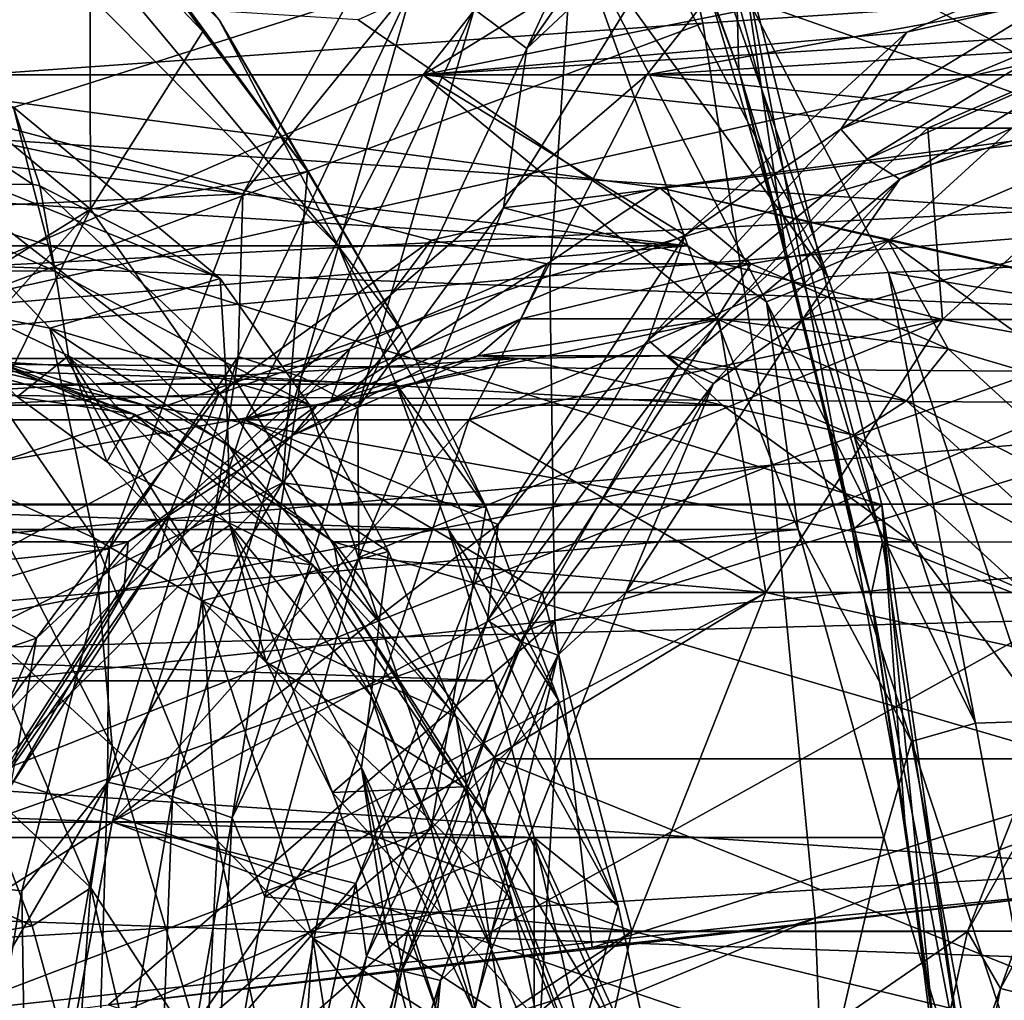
# Model space of a CAD drawing. Header units: metres. Extents: x -62 to 150, y -92 to 92.
# Tile 594 of 656: x 30 to 33, y 62 to 65. Entities that reach past the tile are written whole.
import ezdxf

# ---------------------------------------------------------------- set-up
doc = ezdxf.new("R2010")
doc.units = ezdxf.units.M
doc.layers.add('solid_500615', color=7, linetype='CONTINUOUS')

msp = doc.modelspace()

# ---------------------------------------------------------------- linework, layer by layer
at = {"layer": 'solid_500615'}
for points in [[(18.718559, 64.330124, 6.392617), (28.424746, 66.9282, 18.682447), (31.005838, 64.330124, 14.996264)], [(31.005838, 64.330124, 14.996264), (28.424746, 66.9282, 18.682447), (29.390438, 66.266403, 17.959297)], [(30.656689, 64.991776, 16.150808), (29.390438, 66.266403, 17.959297), (30.124981, 65.629051, 17.12599)], [(31.005838, 64.330124, 14.996264), (29.390438, 66.266403, 17.959297), (30.656689, 64.991776, 16.150808)], [(31.840441, 66.260437, 45.819427), (27.498327, 65.992798, 41.773918), (27.339525, 64.926834, 42.005939)], [(31.693745, 65.259346, 46.035816), (31.840441, 66.260437, 45.819427), (27.339525, 64.926834, 42.005939)], [(31.651035, 66.250717, 12.358351), (32.172432, 65.062897, 11.788063), (32.178326, 64.84362, 11.605302)], [(31.651035, 66.250717, 12.358351), (32.178326, 64.84362, 11.605302), (31.806042, 65.8657, 12.009351)], [(27.266613, 64.639923, 1.67615), (26.976183, 65.977127, 2.090771), (31.799536, 66.234604, 4.147449)], [(32.072933, 64.981934, 3.755501), (27.266613, 64.639923, 1.67615), (31.799536, 66.234604, 4.147449)], [(36.85693, 65.302322, 5.900566), (32.072933, 64.981934, 3.755501), (31.799536, 66.234604, 4.147449)], [(42.284065, 63.812038, 43.930161), (11.128783, 64.973587, 22.450682), (11.373837, 65.900337, 22.100708)], [(42.708954, 65.600441, 43.323357), (42.284065, 63.812038, 43.930161), (11.373837, 65.900337, 22.100708)], [(55.317944, 65.600487, 25.315851), (24.657953, 65.900337, 3.129024), (24.903006, 64.973587, 2.779052)], [(31.403536, 65.022873, 28.120789), (32.02095, 65.906273, 27.239033), (31.558212, 64.908012, 28.088875)], [(32.02095, 65.906273, 27.239033), (32.161507, 65.77121, 27.227282), (31.558212, 64.908012, 28.088875)], [(32.178326, 64.84362, 11.605302), (32.080265, 65.112778, 11.61772), (31.806042, 65.8657, 12.009351)], [(31.558212, 64.908012, 28.088875), (32.161507, 65.77121, 27.227282), (32.07835, 65.395432, 27.412134)], [(32.029781, 64.330124, 15.713237), (20.909409, 65.629166, 10.673409), (21.441065, 64.992088, 9.698624)], [(31.06373, 64.992157, 16.436632), (20.909409, 65.629166, 10.673409), (32.029781, 64.330124, 15.713237)], [(29.452503, 64.830772, 25.931892), (31.254637, 64.830772, 27.19376), (31.884939, 65.629166, 26.293594)], [(29.452503, 64.830772, 25.931892), (31.884939, 65.629166, 26.293594), (30.082806, 65.629166, 25.031727)], [(29.452503, 64.830772, 25.931892), (30.082806, 65.629166, 25.031727), (34.441357, 64.830772, 18.807074)], [(30.082806, 65.629166, 25.031727), (33.811054, 65.629166, 19.707237), (34.441357, 64.830772, 18.807074)], [(30.915203, 64.547737, 16.869152), (30.656689, 64.991776, 16.150808), (30.124981, 65.629051, 17.12599)], [(30.608753, 64.957596, 17.306808), (30.915203, 64.547737, 16.869152), (30.124981, 65.629051, 17.12599)], [(30.278498, 65.304497, 17.778461), (30.608753, 64.957596, 17.306808), (30.124981, 65.629051, 17.12599)], [(31.254358, 64.830399, 27.194159), (31.909679, 64.830399, 27.653021), (32.540295, 65.629189, 26.752411)], [(31.254358, 64.830399, 27.194159), (32.540295, 65.629189, 26.752411), (31.884972, 65.629189, 26.29355)], [(33.403339, 64.963524, 24.125097), (31.254358, 64.830399, 27.194159), (31.884972, 65.629189, 26.29355)], [(31.884939, 65.629166, 26.293594), (31.254637, 64.830772, 27.19376), (33.382927, 65.261375, 24.154247)], [(31.884972, 65.629189, 26.29355), (35.613155, 65.629189, 20.969151), (36.243771, 64.830399, 20.068541)], [(34.094788, 64.963524, 23.137604), (31.884972, 65.629189, 26.29355), (36.243771, 64.830399, 20.068541)], [(34.094788, 64.963524, 23.137604), (33.403339, 64.963524, 24.125097), (31.884972, 65.629189, 26.29355)], [(36.268478, 65.629189, 21.428011), (31.909679, 64.830399, 27.653021), (34.058659, 64.963524, 24.583958)], [(36.268478, 65.629189, 21.428011), (32.540295, 65.629189, 26.752411), (31.909679, 64.830399, 27.653021)], [(55.317944, 65.600487, 25.315851), (24.903006, 64.973587, 2.779052), (25.105598, 64.016167, 2.489721)], [(55.74284, 63.812077, 24.709034), (55.317944, 65.600487, 25.315851), (25.105598, 64.016167, 2.489721)], [(29.623999, 64.979668, 18.713184), (30.278498, 65.304497, 17.778461), (29.927763, 65.585144, 18.279364)], [(36.11673, 65.554398, 49.998569), (31.693745, 65.259346, 46.035816), (31.625181, 64.242043, 46.156231)], [(36.059731, 64.596786, 50.107502), (36.11673, 65.554398, 49.998569), (31.625181, 64.242043, 46.156231)], [(31.277918, 65.488686, 27.683546), (30.726496, 64.482613, 28.471058), (26.465067, 65.384727, 24.457417)], [(31.22653, 65.099609, 28.09053), (30.726496, 64.482613, 28.471058), (31.277918, 65.488686, 27.683546)], [(37.274918, 64.456345, 19.11894), (36.728706, 65.462952, 19.899012), (32.036839, 65.380325, 16.500103)], [(30.726496, 64.482613, 28.471058), (25.883656, 64.257462, 25.287758), (26.465067, 65.384727, 24.457417)], [(31.489429, 64.441216, 28.253199), (32.07835, 65.395432, 27.412134), (33.387501, 64.674988, 25.542471)], [(31.558212, 64.908012, 28.088875), (32.07835, 65.395432, 27.412134), (31.489429, 64.441216, 28.253199)], [(31.860739, 65.359512, 16.418003), (32.439392, 64.239075, 15.591599), (32.036839, 65.380325, 16.500103)], [(37.274918, 64.456345, 19.11894), (32.036839, 65.380325, 16.500103), (32.6175, 64.252533, 15.67083)], [(32.439392, 64.239075, 15.591599), (32.6175, 64.252533, 15.67083), (32.036839, 65.380325, 16.500103)], [(32.07835, 65.395432, 27.412134), (34.058971, 64.963562, 24.583511), (33.387501, 64.674988, 25.542471)], [(32.07835, 65.395432, 27.412134), (34.749798, 64.963562, 23.596912), (34.058971, 64.963562, 24.583511)], [(32.07835, 65.395432, 27.412134), (36.747486, 65.372948, 20.743917), (34.749798, 64.963562, 23.596912)], [(31.860739, 65.359512, 16.418003), (31.690922, 65.271645, 16.37772), (32.439392, 64.239075, 15.591599)], [(29.623999, 64.979668, 18.713184), (30.279627, 64.43737, 17.776848), (30.278498, 65.304497, 17.778461)], [(30.279627, 64.43737, 17.776848), (30.608753, 64.957596, 17.306808), (30.278498, 65.304497, 17.778461)], [(32.27454, 63.687843, 3.468868), (32.072933, 64.981934, 3.755501), (36.85693, 65.302322, 5.900566)], [(37.046135, 64.08123, 5.63296), (32.27454, 63.687843, 3.468868), (36.85693, 65.302322, 5.900566)], [(31.693745, 65.259346, 46.035816), (27.339525, 64.926834, 42.005939), (27.258009, 63.842934, 42.139439)], [(31.625181, 64.242043, 46.156231), (31.693745, 65.259346, 46.035816), (27.258009, 63.842934, 42.139439)], [(31.06373, 64.992157, 16.436632), (32.029781, 64.330124, 15.713237), (31.690922, 65.271645, 16.37772)], [(31.254637, 64.830772, 27.19376), (32.671165, 64.95549, 25.170746), (33.382927, 65.261375, 24.154247)], [(32.029781, 64.330124, 15.713237), (32.259857, 64.166634, 15.565199), (31.690922, 65.271645, 16.37772)], [(32.439392, 64.239075, 15.591599), (31.690922, 65.271645, 16.37772), (32.259857, 64.166634, 15.565199)], [(33.105869, 65.055405, 24.589586), (33.382927, 65.261375, 24.154247), (32.671165, 64.95549, 25.170746)], [(27.256514, 65.234947, 7.275005), (32.178921, 65.23542, 10.721892), (32.597504, 63.571693, 10.124093)], [(27.675091, 63.571117, 6.677214), (27.256514, 65.234947, 7.275005), (32.597504, 63.571693, 10.124093)], [(32.178921, 65.23542, 10.721892), (32.080265, 65.112778, 11.61772), (32.315842, 64.321381, 11.281281)], [(32.178921, 65.23542, 10.721892), (32.315842, 64.321381, 11.281281), (32.511101, 63.497189, 11.002423)], [(32.597504, 63.571693, 10.124093), (32.178921, 65.23542, 10.721892), (32.511101, 63.497189, 11.002423)], [(32.178326, 64.84362, 11.605302), (32.315842, 64.321381, 11.281281), (32.080265, 65.112778, 11.61772)], [(30.712091, 64.006737, 28.825224), (30.726496, 64.482613, 28.471058), (31.22653, 65.099609, 28.09053)], [(30.712091, 64.006737, 28.825224), (31.22653, 65.099609, 28.09053), (30.896839, 63.946445, 28.844429)], [(31.22653, 65.099609, 28.09053), (31.403536, 65.022873, 28.120789), (30.896839, 63.946445, 28.844429)], [(33.970062, 65.075005, 34.516895), (27.607203, 65.074997, 30.061575), (27.200054, 63.573864, 30.643044)], [(33.562912, 63.573864, 35.098366), (33.970062, 65.075005, 34.516895), (27.200054, 63.573864, 30.643044)], [(32.172432, 65.062897, 11.788063), (36.286655, 65.074997, 14.67739), (36.71553, 63.471504, 14.064892)], [(32.599068, 63.46307, 11.178769), (32.172432, 65.062897, 11.788063), (36.71553, 63.471504, 14.064892)], [(32.178326, 64.84362, 11.605302), (32.172432, 65.062897, 11.788063), (32.599068, 63.46307, 11.178769)], [(33.105869, 65.055405, 24.589586), (32.671165, 64.95549, 25.170746), (32.477226, 64.671898, 25.487379)], [(33.105869, 65.055405, 24.589586), (32.477226, 64.671898, 25.487379), (33.171585, 64.960388, 24.609125)], [(30.896839, 63.946445, 28.844429), (31.403536, 65.022873, 28.120789), (31.063101, 63.856201, 28.795967)], [(31.403536, 65.022873, 28.120789), (31.558212, 64.908012, 28.088875), (31.063101, 63.856201, 28.795967)], [(42.284065, 63.812038, 43.930161), (10.926191, 64.016174, 22.740013), (11.128783, 64.973587, 22.450682)], [(32.029781, 64.330124, 15.713237), (21.441065, 64.992088, 9.698624), (21.790379, 64.330124, 8.543529)], [(27.482662, 63.260578, 1.367666), (27.266613, 64.639923, 1.67615), (32.072933, 64.981934, 3.755501)], [(32.27454, 63.687843, 3.468868), (27.482662, 63.260578, 1.367666), (32.072933, 64.981934, 3.755501)], [(29.070019, 63.680607, 17.760902), (30.279627, 64.43737, 17.776848), (29.623999, 64.979668, 18.713184)], [(29.398941, 64.978745, 20.023111), (29.615761, 64.502853, 20.191607), (30.109922, 64.511032, 19.256664)], [(30.054445, 64.735939, 19.086954), (29.398941, 64.978745, 20.023111), (30.109922, 64.511032, 19.256664)], [(31.193167, 64.080757, 16.472178), (31.005838, 64.330124, 14.996264), (30.656689, 64.991776, 16.150808)], [(30.915203, 64.547737, 16.869152), (31.193167, 64.080757, 16.472178), (30.656689, 64.991776, 16.150808)], [(30.279627, 64.43737, 17.776848), (30.915203, 64.547737, 16.869152), (30.608753, 64.957596, 17.306808)], [(33.403339, 64.963524, 24.125097), (32.732128, 64.675102, 25.083687), (31.254358, 64.830399, 27.194159)], [(31.254637, 64.830772, 27.19376), (32.021942, 64.36145, 26.097933), (32.671165, 64.95549, 25.170746)], [(31.909679, 64.830399, 27.653021), (33.387447, 64.675102, 25.542547), (34.058659, 64.963524, 24.583958)], [(32.477226, 64.671898, 25.487379), (32.671165, 64.95549, 25.170746), (32.021942, 64.36145, 26.097933)], [(32.477226, 64.671898, 25.487379), (32.554756, 64.584084, 25.490044), (33.171585, 64.960388, 24.609125)], [(33.171585, 64.960388, 24.609125), (32.554756, 64.584084, 25.490044), (33.259689, 64.896904, 24.65313)], [(33.403339, 64.963524, 24.125097), (33.387447, 64.675102, 25.542547), (32.732128, 64.675102, 25.083687)], [(31.063101, 63.856201, 28.795967), (31.558212, 64.908012, 28.088875), (31.489429, 64.441216, 28.253199)], [(32.554756, 64.584084, 25.490044), (32.650757, 64.525421, 25.522774), (33.259689, 64.896904, 24.65313)], [(33.259689, 64.896904, 24.65313), (32.650757, 64.525421, 25.522774), (32.977844, 64.675079, 25.2558)], [(28.930868, 63.820751, 26.676865), (30.733002, 63.820751, 27.938732), (31.254637, 64.830772, 27.19376)], [(28.930868, 63.820751, 26.676865), (31.254637, 64.830772, 27.19376), (29.452503, 64.830772, 25.931892)], [(30.656208, 63.896797, 24.212824), (28.930868, 63.820751, 26.676865), (29.452503, 64.830772, 25.931892)], [(31.946928, 64.5, 22.369482), (29.452503, 64.830772, 25.931892), (34.441357, 64.830772, 18.807074)], [(31.279144, 64.346657, 23.323177), (30.656208, 63.896797, 24.212824), (29.452503, 64.830772, 25.931892)], [(31.946928, 64.5, 22.369482), (31.279144, 64.346657, 23.323177), (29.452503, 64.830772, 25.931892)], [(30.732849, 63.820602, 27.938951), (31.38817, 63.820602, 28.397814), (31.909679, 64.830399, 27.653021)], [(30.732849, 63.820602, 27.938951), (31.909679, 64.830399, 27.653021), (31.254358, 64.830399, 27.194159)], [(32.119934, 64.114922, 25.957991), (30.732849, 63.820602, 27.938951), (31.254358, 64.830399, 27.194159)], [(31.254637, 64.830772, 27.19376), (30.733002, 63.820751, 27.938732), (32.021942, 64.36145, 26.097933)], [(32.732128, 64.675102, 25.083687), (32.119934, 64.114922, 25.957991), (31.254358, 64.830399, 27.194159)], [(31.909679, 64.830399, 27.653021), (31.38817, 63.820602, 28.397814), (33.387447, 64.675102, 25.542547)], [(31.946928, 64.5, 22.369482), (34.441357, 64.830772, 18.807074), (34.96299, 63.820751, 18.062099)], [(32.178326, 64.84362, 11.605302), (32.599068, 63.46307, 11.178769), (32.565586, 63.304401, 11.052239)], [(32.178326, 64.84362, 11.605302), (32.565586, 63.304401, 11.052239), (32.315842, 64.321381, 11.281281)], [(29.619535, 64.655144, 18.512239), (30.054445, 64.735939, 19.086954), (30.659733, 64.234543, 18.222515)], [(30.054445, 64.735939, 19.086954), (30.131838, 64.505814, 19.215448), (30.659733, 64.234543, 18.222515)], [(30.054445, 64.735939, 19.086954), (30.109922, 64.511032, 19.256664), (30.131838, 64.505814, 19.215448)], [(30.160488, 64.089569, 17.606796), (29.619535, 64.655144, 18.512239), (30.659733, 64.234543, 18.222515)], [(29.817974, 64.157967, 18.042665), (29.619535, 64.655144, 18.512239), (30.160488, 64.089569, 17.606796)], [(31.38817, 63.820602, 28.397814), (32.775253, 64.114922, 26.416851), (33.387447, 64.675102, 25.542547)], [(31.489429, 64.441216, 28.253199), (33.387501, 64.674988, 25.542471), (32.775028, 64.114578, 26.417175)], [(32.477226, 64.671898, 25.487379), (32.021942, 64.36145, 26.097933), (31.913294, 64.054115, 26.292757)], [(32.477226, 64.671898, 25.487379), (31.913294, 64.054115, 26.292757), (32.554756, 64.584084, 25.490044)], [(32.732128, 64.675102, 25.083687), (32.775253, 64.114922, 26.416851), (32.119934, 64.114922, 25.957991)], [(32.365665, 64.114922, 26.130079), (33.758224, 64.114922, 27.10516), (34.370403, 64.675079, 26.230879)], [(32.977844, 64.675079, 25.2558), (32.365665, 64.114922, 26.130079), (34.370403, 64.675079, 26.230879)], [(32.650757, 64.525421, 25.522774), (32.365665, 64.114922, 26.130079), (32.977844, 64.675079, 25.2558)], [(32.732128, 64.675102, 25.083687), (33.387447, 64.675102, 25.542547), (32.775253, 64.114922, 26.416851)], [(37.689938, 64.114578, 29.858635), (32.775028, 64.114578, 26.417175), (33.387501, 64.674988, 25.542471)], [(36.059731, 64.596786, 50.107502), (31.625181, 64.242043, 46.156231), (31.640343, 63.233532, 46.173004)], [(36.087353, 63.649281, 50.115086), (36.059731, 64.596786, 50.107502), (31.640343, 63.233532, 46.173004)], [(31.913294, 64.054115, 26.292757), (32.001423, 63.977921, 26.280285), (32.554756, 64.584084, 25.490044)], [(32.554756, 64.584084, 25.490044), (32.001423, 63.977921, 26.280285), (32.650757, 64.525421, 25.522774)], [(30.279627, 64.43737, 17.776848), (30.842052, 63.636684, 16.973621), (30.915203, 64.547737, 16.869152)], [(30.842052, 63.636684, 16.973621), (31.193167, 64.080757, 16.472178), (30.915203, 64.547737, 16.869152)], [(30.17639, 64.255783, 19.253632), (30.109922, 64.511032, 19.256664), (29.615761, 64.502853, 20.191607)], [(30.17639, 64.255783, 19.253632), (30.131838, 64.505814, 19.215448), (30.109922, 64.511032, 19.256664)], [(30.674473, 63.989307, 18.302879), (30.659733, 64.234543, 18.222515), (30.131838, 64.505814, 19.215448)], [(30.17639, 64.255783, 19.253632), (30.674473, 63.989307, 18.302879), (30.131838, 64.505814, 19.215448)], [(32.001423, 63.977921, 26.280285), (32.104504, 63.92701, 26.302902), (32.650757, 64.525421, 25.522774)], [(32.650757, 64.525421, 25.522774), (32.104504, 63.92701, 26.302902), (32.365665, 64.114922, 26.130079)], [(30.726496, 64.482613, 28.471058), (30.334927, 63.442059, 29.030277), (25.883656, 64.257462, 25.287758)], [(29.690172, 64.258583, 20.187435), (30.17639, 64.255783, 19.253632), (29.615761, 64.502853, 20.191607)], [(30.712091, 64.006737, 28.825224), (30.334927, 63.442059, 29.030277), (30.726496, 64.482613, 28.471058)], [(31.617865, 64.277245, 22.773079), (31.279144, 64.346657, 23.323177), (31.946928, 64.5, 22.369482)], [(32.213638, 64.277245, 21.922224), (31.617865, 64.277245, 22.773079), (31.946928, 64.5, 22.369482)], [(32.614712, 64.346657, 21.415787), (31.946928, 64.5, 22.369482), (34.96299, 63.820751, 18.062099)], [(32.213638, 64.277245, 21.922224), (31.946928, 64.5, 22.369482), (32.614712, 64.346657, 21.415787)], [(37.661652, 63.419468, 18.566629), (37.274918, 64.456345, 19.11894), (32.6175, 64.252533, 15.67083)], [(29.070019, 63.680607, 17.760902), (29.335146, 63.37175, 17.382259), (30.279627, 64.43737, 17.776848)], [(29.335146, 63.37175, 17.382259), (29.574883, 63.005203, 17.039881), (30.279627, 64.43737, 17.776848)], [(29.574883, 63.005203, 17.039881), (30.842052, 63.636684, 16.973621), (30.279627, 64.43737, 17.776848)], [(31.063101, 63.856201, 28.795967), (31.489429, 64.441216, 28.253199), (31.066151, 63.41803, 28.857702)], [(31.066151, 63.41803, 28.857702), (31.489429, 64.441216, 28.253199), (32.775028, 64.114578, 26.417175)], [(31.0394, 64.028664, 23.599211), (30.656208, 63.896797, 24.212824), (31.279144, 64.346657, 23.323177)], [(30.733002, 63.820751, 27.938732), (31.473757, 63.514793, 26.880825), (32.021942, 64.36145, 26.097933)], [(31.617865, 64.277245, 22.773079), (31.0394, 64.028664, 23.599211), (31.279144, 64.346657, 23.323177)], [(31.913294, 64.054115, 26.292757), (32.021942, 64.36145, 26.097933), (31.473757, 63.514793, 26.880825)], [(32.792103, 64.028664, 21.096092), (32.213638, 64.277245, 21.922224), (32.614712, 64.346657, 21.415787)], [(33.237652, 63.896797, 20.526142), (32.614712, 64.346657, 21.415787), (34.96299, 63.820751, 18.062099)], [(32.792103, 64.028664, 21.096092), (32.614712, 64.346657, 21.415787), (33.237652, 63.896797, 20.526142)], [(18.718559, 64.330124, 6.392617), (31.005838, 64.330124, 14.996264), (31.1756, 63.92514, 14.753819)], [(18.718559, 64.330124, 6.392617), (31.1756, 63.92514, 14.753819), (18.888319, 63.92514, 6.150173)], [(32.029781, 64.330124, 15.713237), (21.790379, 64.330124, 8.543529), (22.112831, 63.5, 8.083019)], [(32.029781, 64.330124, 15.713237), (22.112831, 63.5, 8.083019), (32.352234, 63.5, 15.252728)], [(31.438845, 63.563938, 16.121315), (31.1756, 63.92514, 14.753819), (31.005838, 64.330124, 14.996264)], [(31.193167, 64.080757, 16.472178), (31.438845, 63.563938, 16.121315), (31.005838, 64.330124, 14.996264)], [(32.029781, 64.330124, 15.713237), (32.352234, 63.5, 15.252728), (32.259857, 64.166634, 15.565199)], [(32.565586, 63.304401, 11.052239), (32.511101, 63.497189, 11.002423), (32.315842, 64.321381, 11.281281)], [(30.983522, 63.876865, 23.489803), (31.0394, 64.028664, 23.599211), (31.617865, 64.277245, 22.773079)], [(31.54019, 64.116074, 22.694801), (30.983522, 63.876865, 23.489803), (31.617865, 64.277245, 22.773079)], [(31.54019, 64.116074, 22.694801), (31.617865, 64.277245, 22.773079), (32.213638, 64.277245, 21.922224)], [(32.113518, 64.116074, 21.876007), (31.54019, 64.116074, 22.694801), (32.213638, 64.277245, 21.922224)], [(32.113518, 64.116074, 21.876007), (32.213638, 64.277245, 21.922224), (32.792103, 64.028664, 21.096092)], [(30.334927, 63.442059, 29.030277), (25.44878, 62.941555, 25.908823), (25.883656, 64.257462, 25.287758)], [(29.690172, 64.258583, 20.187435), (30.064848, 63.888611, 19.66984), (30.215668, 64.007851, 19.29953)], [(29.690172, 64.258583, 20.187435), (30.215668, 64.007851, 19.29953), (30.17639, 64.255783, 19.253632)], [(30.17639, 64.255783, 19.253632), (30.683611, 63.748787, 18.391712), (30.674473, 63.989307, 18.302879)], [(30.215668, 64.007851, 19.29953), (30.683611, 63.748787, 18.391712), (30.17639, 64.255783, 19.253632)], [(32.439392, 64.239075, 15.591599), (32.871784, 62.933361, 14.974079), (32.6175, 64.252533, 15.67083)], [(37.661652, 63.419468, 18.566629), (32.6175, 64.252533, 15.67083), (33.051033, 62.938766, 15.051681)], [(32.871784, 62.933361, 14.974079), (33.051033, 62.938766, 15.051681), (32.6175, 64.252533, 15.67083)], [(31.625181, 64.242043, 46.156231), (27.258009, 63.842934, 42.139439), (27.258905, 62.764702, 42.16732)], [(31.640343, 63.233532, 46.173004), (31.625181, 64.242043, 46.156231), (27.258905, 62.764702, 42.16732)], [(30.920538, 63.866016, 17.779972), (30.160488, 64.089569, 17.606796), (30.659733, 64.234543, 18.222515)], [(30.674473, 63.989307, 18.302879), (30.920538, 63.866016, 17.779972), (30.659733, 64.234543, 18.222515)], [(32.439392, 64.239075, 15.591599), (32.259857, 64.166634, 15.565199), (32.871784, 62.933361, 14.974079)], [(32.352234, 63.5, 15.252728), (32.684631, 62.879406, 14.958556), (32.259857, 64.166634, 15.565199)], [(32.871784, 62.933361, 14.974079), (32.259857, 64.166634, 15.565199), (32.684631, 62.879406, 14.958556)], [(30.289919, 63.475662, 17.23361), (29.817974, 64.157967, 18.042665), (30.160488, 64.089569, 17.606796)], [(29.947912, 63.631733, 17.674051), (29.817974, 64.157967, 18.042665), (30.289919, 63.475662, 17.23361)], [(32.119934, 64.114922, 25.957991), (31.602394, 63.315552, 26.697111), (30.732849, 63.820602, 27.938951)], [(30.872511, 63.775513, 23.365149), (30.983522, 63.876865, 23.489803), (31.54019, 64.116074, 22.694801)], [(31.414625, 64.008469, 22.590929), (30.872511, 63.775513, 23.365149), (31.54019, 64.116074, 22.694801)], [(31.066151, 63.41803, 28.857702), (32.775028, 64.114578, 26.417175), (32.25787, 63.315842, 27.155754)], [(31.38817, 63.820602, 28.397814), (32.257717, 63.315552, 27.155972), (32.775253, 64.114922, 26.416851)], [(31.414625, 64.008469, 22.590929), (31.54019, 64.116074, 22.694801), (32.113518, 64.116074, 21.876007)], [(31.972963, 64.008469, 21.793541), (31.414625, 64.008469, 22.590929), (32.113518, 64.116074, 21.876007)], [(32.119934, 64.114922, 25.957991), (32.257717, 63.315552, 27.155972), (31.602394, 63.315552, 26.697111)], [(31.848169, 63.315613, 26.869144), (33.240726, 63.315613, 27.844223), (33.758224, 64.114922, 27.10516)], [(32.365665, 64.114922, 26.130079), (31.848169, 63.315613, 26.869144), (33.758224, 64.114922, 27.10516)], [(32.104504, 63.92701, 26.302902), (31.848169, 63.315613, 26.869144), (32.365665, 64.114922, 26.130079)], [(31.972963, 64.008469, 21.793541), (32.113518, 64.116074, 21.876007), (32.670185, 63.876865, 21.081003)], [(32.670185, 63.876865, 21.081003), (32.113518, 64.116074, 21.876007), (32.792103, 64.028664, 21.096092)], [(32.119934, 64.114922, 25.957991), (32.775253, 64.114922, 26.416851), (32.257717, 63.315552, 27.155972)], [(37.172783, 63.315842, 30.597212), (32.25787, 63.315842, 27.155754), (32.775028, 64.114578, 26.417175)], [(37.689938, 64.114578, 29.858635), (37.172783, 63.315842, 30.597212), (32.775028, 64.114578, 26.417175)], [(31.152386, 63.435928, 17.378786), (30.607292, 63.290638, 16.835814), (30.160488, 64.089569, 17.606796)], [(30.289919, 63.475662, 17.23361), (30.160488, 64.089569, 17.606796), (30.607292, 63.290638, 16.835814)], [(30.920538, 63.866016, 17.779972), (31.152386, 63.435928, 17.378786), (30.160488, 64.089569, 17.606796)], [(30.842052, 63.636684, 16.973621), (31.438845, 63.563938, 16.121315), (31.193167, 64.080757, 16.472178)], [(32.402534, 62.361904, 3.290096), (32.27454, 63.687843, 3.468868), (37.046135, 64.08123, 5.63296)], [(37.163719, 62.831001, 5.47317), (32.402534, 62.361904, 3.290096), (37.046135, 64.08123, 5.63296)], [(31.913294, 64.054115, 26.292757), (31.473757, 63.514793, 26.880825), (31.442348, 63.233051, 26.965336)], [(31.913294, 64.054115, 26.292757), (31.442348, 63.233051, 26.965336), (32.001423, 63.977921, 26.280285)], [(42.024872, 61.929775, 44.300327), (10.76731, 63.033997, 22.966919), (10.926191, 64.016174, 22.740013)], [(42.284065, 63.812038, 43.930161), (42.024872, 61.929775, 44.300327), (10.926191, 64.016174, 22.740013)], [(55.74284, 63.812077, 24.709034), (25.105598, 64.016167, 2.489721), (25.264481, 63.033997, 2.262815)], [(29.7899, 64.006752, 20.138525), (29.845697, 64.037819, 20.514971), (30.408241, 63.83749, 19.711576)], [(29.982725, 64.000771, 20.401102), (30.408241, 63.83749, 19.711576), (29.845697, 64.037819, 20.514971)], [(30.475868, 63.412346, 24.214811), (30.511868, 63.545956, 24.352606), (31.0394, 64.028664, 23.599211)], [(30.983522, 63.876865, 23.489803), (30.475868, 63.412346, 24.214811), (31.0394, 64.028664, 23.599211)], [(31.0394, 64.028664, 23.599211), (30.511868, 63.545956, 24.352606), (30.656208, 63.896797, 24.212824)], [(32.670185, 63.876865, 21.081003), (32.792103, 64.028664, 21.096092), (33.319637, 63.545956, 20.342697)], [(33.319637, 63.545956, 20.342697), (32.792103, 64.028664, 21.096092), (33.237652, 63.896797, 20.526142)], [(29.250366, 63.863705, 21.745167), (30.943542, 63.863705, 22.930742), (31.537354, 64, 22.082693)], [(29.844175, 64, 20.89712), (29.250366, 63.863705, 21.745167), (31.537354, 64, 22.082693)], [(30.064848, 63.888611, 19.66984), (29.7899, 64.006752, 20.138525), (30.408241, 63.83749, 19.711576)], [(29.982725, 64.000771, 20.401102), (29.844175, 64, 20.89712), (30.437986, 63.863705, 20.04907)], [(29.844175, 64, 20.89712), (31.537354, 64, 22.082693), (32.131165, 63.863705, 21.234646)], [(30.437986, 63.863705, 20.04907), (29.844175, 64, 20.89712), (32.131165, 63.863705, 21.234646)], [(29.982725, 64.000771, 20.401102), (30.437986, 63.863705, 20.04907), (30.523798, 63.768261, 19.62837)], [(29.982725, 64.000771, 20.401102), (30.523798, 63.768261, 19.62837), (30.408241, 63.83749, 19.711576)], [(30.215668, 64.007851, 19.29953), (30.064848, 63.888611, 19.66984), (30.327631, 63.697613, 19.218525)], [(30.215668, 64.007851, 19.29953), (30.327631, 63.697613, 19.218525), (30.572657, 63.437332, 18.79257)], [(30.215668, 64.007851, 19.29953), (30.572657, 63.437332, 18.79257), (30.687918, 63.512623, 18.487669)], [(30.215668, 64.007851, 19.29953), (30.687918, 63.512623, 18.487669), (30.683611, 63.748787, 18.391712)], [(30.329828, 62.759892, 29.371153), (30.334927, 63.442059, 29.030277), (30.712091, 64.006737, 28.825224)], [(30.329828, 62.759892, 29.371153), (30.712091, 64.006737, 28.825224), (30.520329, 62.718357, 29.382141)], [(30.712091, 64.006737, 28.825224), (30.896839, 63.946445, 28.844429), (30.520329, 62.718357, 29.382141)], [(30.674473, 63.989307, 18.302879), (31.125877, 63.228611, 17.520561), (30.920538, 63.866016, 17.779972)], [(30.683611, 63.748787, 18.391712), (31.125877, 63.228611, 17.520561), (30.674473, 63.989307, 18.302879)], [(30.943542, 63.863705, 22.930742), (30.872511, 63.775513, 23.365149), (31.414625, 64.008469, 22.590929)], [(31.537354, 64, 22.082693), (30.943542, 63.863705, 22.930742), (31.414625, 64.008469, 22.590929)], [(31.537354, 64, 22.082693), (31.414625, 64.008469, 22.590929), (31.972963, 64.008469, 21.793541)], [(32.131165, 63.863705, 21.234646), (31.537354, 64, 22.082693), (31.972963, 64.008469, 21.793541)], [(32.515076, 63.775513, 21.019321), (31.972963, 64.008469, 21.793541), (32.670185, 63.876865, 21.081003)], [(32.131165, 63.863705, 21.234646), (31.972963, 64.008469, 21.793541), (32.515076, 63.775513, 21.019321)], [(31.442348, 63.233051, 26.965336), (31.539331, 63.172287, 26.940224), (32.001423, 63.977921, 26.280285)], [(32.001423, 63.977921, 26.280285), (31.539331, 63.172287, 26.940224), (32.104504, 63.92701, 26.302902)], [(30.520329, 62.718357, 29.382141), (30.896839, 63.946445, 28.844429), (30.6952, 62.656197, 29.321384)], [(30.896839, 63.946445, 28.844429), (31.063101, 63.856201, 28.795967), (30.6952, 62.656197, 29.321384)], [(18.888319, 63.92514, 6.150173), (31.1756, 63.92514, 14.753819), (31.328291, 63.5, 14.535754)], [(18.888319, 63.92514, 6.150173), (31.328291, 63.5, 14.535754), (19.04101, 63.5, 5.932108)], [(31.650711, 63, 15.818737), (31.328291, 63.5, 14.535754), (31.1756, 63.92514, 14.753819)], [(31.438845, 63.563938, 16.121315), (31.650711, 63, 15.818737), (31.1756, 63.92514, 14.753819)], [(31.539331, 63.172287, 26.940224), (31.648325, 63.131687, 26.954393), (32.104504, 63.92701, 26.302902)], [(32.104504, 63.92701, 26.302902), (31.648325, 63.131687, 26.954393), (31.848169, 63.315613, 26.869144)], [(30.656208, 63.896797, 24.212824), (30.12182, 63.18198, 24.976007), (28.930868, 63.820751, 26.676865)], [(30.327631, 63.697613, 19.218525), (30.064848, 63.888611, 19.66984), (30.408241, 63.83749, 19.711576)], [(30.511868, 63.545956, 24.352606), (30.12182, 63.18198, 24.976007), (30.656208, 63.896797, 24.212824)], [(30.378128, 63.323135, 24.071201), (30.475868, 63.412346, 24.214811), (30.983522, 63.876865, 23.489803)], [(30.872511, 63.775513, 23.365149), (30.378128, 63.323135, 24.071201), (30.983522, 63.876865, 23.489803)], [(32.515076, 63.775513, 21.019321), (32.670185, 63.876865, 21.081003), (33.177837, 63.412346, 20.355997)], [(33.177837, 63.412346, 20.355997), (32.670185, 63.876865, 21.081003), (33.319637, 63.545956, 20.342697)], [(28.697023, 63.4641, 22.535423), (30.3902, 63.4641, 23.720999), (30.943542, 63.863705, 22.930742)], [(29.250366, 63.863705, 21.745167), (28.697023, 63.4641, 22.535423), (30.943542, 63.863705, 22.930742)], [(30.943542, 63.863705, 22.930742), (30.3902, 63.4641, 23.720999), (30.872511, 63.775513, 23.365149)], [(30.437986, 63.863705, 20.04907), (32.131165, 63.863705, 21.234646), (32.684505, 63.4641, 20.444389)], [(30.991329, 63.4641, 19.258814), (30.437986, 63.863705, 20.04907), (32.684505, 63.4641, 20.444389)], [(30.523798, 63.768261, 19.62837), (30.437986, 63.863705, 20.04907), (30.991329, 63.4641, 19.258814)], [(30.6952, 62.656197, 29.321384), (31.063101, 63.856201, 28.795967), (31.066151, 63.41803, 28.857702)], [(31.125877, 63.228611, 17.520561), (31.152386, 63.435928, 17.378786), (30.920538, 63.866016, 17.779972)], [(32.684505, 63.4641, 20.444389), (32.131165, 63.863705, 21.234646), (32.515076, 63.775513, 21.019321)], [(28.54101, 62.643482, 27.233639), (30.343143, 62.643482, 28.495508), (30.733002, 63.820751, 27.938732)], [(28.54101, 62.643482, 27.233639), (30.733002, 63.820751, 27.938732), (28.930868, 63.820751, 26.676865)], [(30.12182, 63.18198, 24.976007), (28.54101, 62.643482, 27.233639), (28.930868, 63.820751, 26.676865)], [(30.327631, 63.697613, 19.218525), (30.408241, 63.83749, 19.711576), (30.931295, 63.396095, 18.964577)], [(30.733002, 63.820751, 27.938732), (30.343143, 62.643482, 28.495508), (31.473757, 63.514793, 26.880825)], [(30.343159, 62.643837, 28.495487), (30.99848, 62.643837, 28.954348), (31.38817, 63.820602, 28.397814)], [(30.343159, 62.643837, 28.495487), (31.38817, 63.820602, 28.397814), (30.732849, 63.820602, 27.938951)], [(31.602394, 63.315552, 26.697111), (30.343159, 62.643837, 28.495487), (30.732849, 63.820602, 27.938951)], [(30.523798, 63.768261, 19.62837), (30.931295, 63.396095, 18.964577), (30.408241, 63.83749, 19.711576)], [(31.38817, 63.820602, 28.397814), (30.99848, 62.643837, 28.954348), (32.257717, 63.315552, 27.155972)], [(55.74284, 63.812077, 24.709034), (25.264481, 63.033997, 2.262815), (25.378672, 62.033115, 2.099732)], [(56.002037, 61.929798, 24.338863), (55.74284, 63.812077, 24.709034), (25.378672, 62.033115, 2.099732)], [(30.3902, 63.4641, 23.720999), (30.378128, 63.323135, 24.071201), (30.872511, 63.775513, 23.365149)], [(30.523798, 63.768261, 19.62837), (30.991329, 63.4641, 19.258814), (31.017233, 63.31675, 18.923674)], [(30.523798, 63.768261, 19.62837), (31.017233, 63.31675, 18.923674), (30.931295, 63.396095, 18.964577)], [(33.00946, 63.323135, 20.313269), (32.515076, 63.775513, 21.019321), (33.177837, 63.412346, 20.355997)], [(32.684505, 63.4641, 20.444389), (32.515076, 63.775513, 21.019321), (33.00946, 63.323135, 20.313269)], [(30.683611, 63.748787, 18.391712), (31.10203, 63.012726, 17.656618), (31.125877, 63.228611, 17.520561)], [(30.687918, 63.512623, 18.487669), (31.10203, 63.012726, 17.656618), (30.683611, 63.748787, 18.391712)], [(27.539228, 62.780327, 1.286887), (27.482662, 63.260578, 1.367666), (32.27454, 63.687843, 3.468868)], [(27.622869, 61.844666, 1.167425), (27.539228, 62.780327, 1.286887), (32.27454, 63.687843, 3.468868)], [(32.402534, 62.361904, 3.290096), (27.622869, 61.844666, 1.167425), (32.27454, 63.687843, 3.468868)], [(30.572657, 63.437332, 18.79257), (30.327631, 63.697613, 19.218525), (30.931295, 63.396095, 18.964577)], [(36.087353, 63.649281, 50.115086), (31.640343, 63.233532, 46.173004), (31.749725, 62.276348, 46.079834)], [(36.087353, 63.649281, 50.115086), (31.749725, 62.276348, 46.079834), (33.282398, 62.44912, 47.445286)], [(29.574883, 63.005203, 17.039881), (29.785126, 62.587234, 16.739622), (30.842052, 63.636684, 16.973621)], [(29.785126, 62.587234, 16.739622), (29.962278, 62.125, 16.486622), (30.842052, 63.636684, 16.973621)], [(29.945038, 63.22821, 17.523228), (29.947912, 63.631733, 17.674051), (30.343628, 62.866997, 16.972713)], [(30.343628, 62.866997, 16.972713), (29.947912, 63.631733, 17.674051), (30.289919, 63.475662, 17.23361)], [(29.962278, 62.125, 16.486622), (31.278162, 62.625, 16.350792), (30.842052, 63.636684, 16.973621)], [(30.842052, 63.636684, 16.973621), (31.278162, 62.625, 16.350792), (31.438845, 63.563938, 16.121315)], [(33.562912, 56.426136, 35.098366), (33.562912, 63.573864, 35.098366), (27.200054, 63.573864, 30.643044)], [(33.562912, 56.426136, 35.098366), (27.200054, 63.573864, 30.643044), (27.200054, 56.426136, 30.643044)], [(27.675091, 63.571117, 6.677214), (32.597504, 63.571693, 10.124093), (32.85331, 61.810539, 9.758763)], [(27.930851, 61.810089, 6.311951), (27.675091, 63.571117, 6.677214), (32.85331, 61.810539, 9.758763)], [(31.278162, 62.625, 16.350792), (31.650711, 63, 15.818737), (31.438845, 63.563938, 16.121315)], [(32.597504, 63.571693, 10.124093), (32.511101, 63.497189, 11.002423), (32.664539, 62.646473, 10.78329)], [(32.597504, 63.571693, 10.124093), (32.664539, 62.646473, 10.78329), (32.77499, 61.775665, 10.625546)], [(32.85331, 61.810539, 9.758763), (32.597504, 63.571693, 10.124093), (32.77499, 61.775665, 10.625546)], [(30.046726, 62.749512, 24.827688), (30.065924, 62.85717, 24.989481), (30.511868, 63.545956, 24.352606)], [(30.475868, 63.412346, 24.214811), (30.046726, 62.749512, 24.827688), (30.511868, 63.545956, 24.352606)], [(30.511868, 63.545956, 24.352606), (30.065924, 62.85717, 24.989481), (30.12182, 63.18198, 24.976007)], [(31.463127, 63.056885, 14.343189), (19.04101, 63.5, 5.932108), (31.328291, 63.5, 14.535754)], [(31.463127, 63.056885, 14.343189), (19.175846, 63.056885, 5.739542), (19.04101, 63.5, 5.932108)], [(32.352234, 63.5, 15.252728), (22.112831, 63.5, 8.083019), (22.363955, 62.598076, 7.724377)], [(32.352234, 63.5, 15.252728), (22.363955, 62.598076, 7.724377), (32.603359, 62.598076, 14.894085)], [(30.343143, 62.643482, 28.495508), (31.057465, 62.463242, 27.475353), (31.473757, 63.514793, 26.880825)], [(30.687918, 63.512623, 18.487669), (30.572657, 63.437332, 18.79257), (30.794664, 63.112652, 18.399485)], [(30.687918, 63.512623, 18.487669), (30.794664, 63.112652, 18.399485), (30.988829, 62.729652, 18.046169)], [(30.687918, 63.512623, 18.487669), (30.988829, 62.729652, 18.046169), (31.074171, 62.803104, 17.79862)], [(30.687918, 63.512623, 18.487669), (31.074171, 62.803104, 17.79862), (31.10203, 63.012726, 17.656618)], [(31.442348, 63.233051, 26.965336), (31.473757, 63.514793, 26.880825), (31.057465, 62.463242, 27.475353)], [(31.824903, 62.39814, 15.569966), (31.328291, 63.5, 14.535754), (31.650711, 63, 15.818737)], [(31.463127, 63.056885, 14.343189), (31.328291, 63.5, 14.535754), (31.824903, 62.39814, 15.569966)], [(32.352234, 63.5, 15.252728), (32.603359, 62.598076, 14.894085), (32.684631, 62.879406, 14.958556)], [(32.565586, 63.304401, 11.052239), (32.664539, 62.646473, 10.78329), (32.511101, 63.497189, 11.002423)], [(30.651791, 62.588551, 16.581755), (30.289919, 63.475662, 17.23361), (30.607292, 63.290638, 16.835814)], [(30.343628, 62.866997, 16.972713), (30.289919, 63.475662, 17.23361), (30.651791, 62.588551, 16.581755)], [(32.599068, 63.46307, 11.178769), (36.71553, 63.471504, 14.064892), (36.978184, 61.762527, 13.689787)], [(30.334927, 63.442059, 29.030277), (30.07942, 62.44223, 29.39518), (25.44878, 62.941555, 25.908823)], [(28.221857, 62.828426, 23.214031), (29.915033, 62.828426, 24.399605), (30.3902, 63.4641, 23.720999)], [(28.697023, 63.4641, 22.535423), (28.221857, 62.828426, 23.214031), (30.3902, 63.4641, 23.720999)], [(30.3902, 63.4641, 23.720999), (29.915033, 62.828426, 24.399605), (30.378128, 63.323135, 24.071201)], [(30.329828, 62.759892, 29.371153), (30.07942, 62.44223, 29.39518), (30.334927, 63.442059, 29.030277)], [(30.991329, 63.4641, 19.258814), (32.684505, 63.4641, 20.444389), (33.159672, 62.828426, 19.765781)], [(31.466496, 62.828426, 18.580206), (30.991329, 63.4641, 19.258814), (33.159672, 62.828426, 19.765781)], [(31.017233, 63.31675, 18.923674), (30.991329, 63.4641, 19.258814), (31.466496, 62.828426, 18.580206)], [(32.565586, 63.304401, 11.052239), (32.599068, 63.46307, 11.178769), (32.860382, 61.758339, 10.805572)], [(32.860382, 61.758339, 10.805572), (32.599068, 63.46307, 11.178769), (36.978184, 61.762527, 13.689787)], [(33.159672, 62.828426, 19.765781), (32.684505, 63.4641, 20.444389), (33.00946, 63.323135, 20.313269)], [(29.960205, 62.677631, 24.668056), (30.046726, 62.749512, 24.827688), (30.475868, 63.412346, 24.214811)], [(30.378128, 63.323135, 24.071201), (29.960205, 62.677631, 24.668056), (30.475868, 63.412346, 24.214811)], [(30.794664, 63.112652, 18.399485), (30.572657, 63.437332, 18.79257), (30.931295, 63.396095, 18.964577)], [(31.152386, 63.435928, 17.378786), (31.351059, 62.951138, 17.024977), (30.607292, 63.290638, 16.835814)], [(30.6952, 62.656197, 29.321384), (31.066151, 63.41803, 28.857702), (30.790829, 62.424698, 29.250904)], [(30.790829, 62.424698, 29.250904), (31.066151, 63.41803, 28.857702), (32.25787, 63.315842, 27.155754)], [(31.125877, 63.228611, 17.520561), (31.351059, 62.951138, 17.024977), (31.152386, 63.435928, 17.378786)], [(30.794664, 63.112652, 18.399485), (30.931295, 63.396095, 18.964577), (31.372553, 62.747093, 18.334394)], [(31.017233, 63.31675, 18.923674), (31.372553, 62.747093, 18.334394), (30.931295, 63.396095, 18.964577)], [(29.915033, 62.828426, 24.399605), (29.960205, 62.677631, 24.668056), (30.378128, 63.323135, 24.071201)], [(31.602394, 63.315552, 26.697111), (31.209705, 62.323685, 27.257929), (30.343159, 62.643837, 28.495487)], [(30.790829, 62.424698, 29.250904), (32.25787, 63.315842, 27.155754), (31.865141, 62.323814, 27.716629)], [(30.99848, 62.643837, 28.954348), (31.865026, 62.323685, 27.716791), (32.257717, 63.315552, 27.155972)], [(31.017233, 63.31675, 18.923674), (31.466496, 62.828426, 18.580206), (31.434351, 62.672485, 18.327967)], [(31.017233, 63.31675, 18.923674), (31.434351, 62.672485, 18.327967), (31.372553, 62.747093, 18.334394)], [(31.602394, 63.315552, 26.697111), (31.865026, 62.323685, 27.716791), (31.209705, 62.323685, 27.257929)], [(31.455425, 62.323616, 27.430038), (32.847984, 62.323616, 28.405119), (33.240726, 63.315613, 27.844223)], [(31.848169, 63.315613, 26.869144), (31.455425, 62.323616, 27.430038), (33.240726, 63.315613, 27.844223)], [(31.648325, 63.131687, 26.954393), (31.455425, 62.323616, 27.430038), (31.848169, 63.315613, 26.869144)], [(31.602394, 63.315552, 26.697111), (32.257717, 63.315552, 27.155972), (31.865026, 62.323685, 27.716791)], [(36.780052, 62.323814, 31.158087), (31.865141, 62.323814, 27.716629), (32.25787, 63.315842, 27.155754)], [(37.172783, 63.315842, 30.597212), (36.780052, 62.323814, 31.158087), (32.25787, 63.315842, 27.155754)], [(32.565586, 63.304401, 11.052239), (32.860382, 61.758339, 10.805572), (32.802246, 61.675045, 10.714251)], [(32.565586, 63.304401, 11.052239), (32.802246, 61.675045, 10.714251), (32.664539, 62.646473, 10.78329)], [(33.240726, 63.315613, 27.844223), (32.847984, 62.323616, 28.405119), (33.28421, 63.098465, 28.048996)], [(31.512873, 62.419353, 16.723812), (30.930876, 62.303982, 16.24081), (30.607292, 63.290638, 16.835814)], [(30.651791, 62.588551, 16.581755), (30.607292, 63.290638, 16.835814), (30.930876, 62.303982, 16.24081)], [(31.351059, 62.951138, 17.024977), (31.512873, 62.419353, 16.723812), (30.607292, 63.290638, 16.835814)], [(31.640343, 63.233532, 46.173004), (27.258905, 62.764702, 42.16732), (27.423189, 61.74086, 42.149097)], [(30.33288, 62.10878, 44.805107), (31.640343, 63.233532, 46.173004), (27.423189, 61.74086, 42.149097)], [(30.280781, 62.451004, 16.908337), (29.945148, 62.765869, 17.356213), (29.945038, 63.22821, 17.523228)], [(30.280781, 62.451004, 16.908337), (29.945038, 63.22821, 17.523228), (30.343628, 62.866997, 16.972713)], [(30.33288, 62.10878, 44.805107), (31.190147, 62.211071, 45.577824), (31.640343, 63.233532, 46.173004)], [(31.442348, 63.233051, 26.965336), (31.057465, 62.463242, 27.475353), (31.088007, 62.249866, 27.47139)], [(31.442348, 63.233051, 26.965336), (31.088007, 62.249866, 27.47139), (31.539331, 63.172287, 26.940224)], [(31.10203, 63.012726, 17.656618), (31.454374, 62.270309, 16.913773), (31.125877, 63.228611, 17.520561)], [(31.125877, 63.228611, 17.520561), (31.454374, 62.270309, 16.913773), (31.351059, 62.951138, 17.024977)], [(31.190147, 62.211071, 45.577824), (31.749725, 62.276348, 46.079834), (31.640343, 63.233532, 46.173004)], [(30.12182, 63.18198, 24.976007), (29.711819, 62.250305, 25.56155), (28.54101, 62.643482, 27.233639)], [(30.065924, 62.85717, 24.989481), (29.711819, 62.250305, 25.56155), (30.12182, 63.18198, 24.976007)], [(31.088007, 62.249866, 27.47139), (31.191648, 62.207581, 27.436764), (31.539331, 63.172287, 26.940224)], [(31.539331, 63.172287, 26.940224), (31.191648, 62.207581, 27.436764), (31.648325, 63.131687, 26.954393)], [(31.191648, 62.207581, 27.436764), (31.305092, 62.179325, 27.44458), (31.648325, 63.131687, 26.954393)], [(31.648325, 63.131687, 26.954393), (31.305092, 62.179325, 27.44458), (31.455425, 62.323616, 27.430038)], [(30.988829, 62.729652, 18.046169), (30.794664, 63.112652, 18.399485), (31.372553, 62.747093, 18.334394)], [(32.847984, 62.323616, 28.405119), (32.944622, 62.156208, 28.533983), (33.28421, 63.098465, 28.048996)], [(33.28421, 63.098465, 28.048996), (32.944622, 62.156208, 28.533983), (33.429539, 63.044334, 28.06789)], [(31.579416, 62.598076, 14.177112), (19.292135, 62.598076, 5.573465), (19.175846, 63.056885, 5.739542)], [(31.463127, 63.056885, 14.343189), (31.579416, 62.598076, 14.177112), (19.175846, 63.056885, 5.739542)], [(31.463127, 63.056885, 14.343189), (31.824903, 62.39814, 15.569966), (31.579416, 62.598076, 14.177112)], [(32.944622, 62.156208, 28.533983), (33.095879, 62.118538, 28.544403), (33.429539, 63.044334, 28.06789)], [(42.024872, 61.929775, 44.300327), (10.653118, 62.033115, 23.130001), (10.76731, 63.033997, 22.966919)], [(31.074171, 62.803104, 17.79862), (31.40213, 62.092579, 17.090498), (31.10203, 63.012726, 17.656618)], [(31.10203, 63.012726, 17.656618), (31.40213, 62.092579, 17.090498), (31.454374, 62.270309, 16.913773)], [(31.278162, 62.625, 16.350792), (31.562645, 61.46069, 15.94451), (31.650711, 63, 15.818737)], [(31.562645, 61.46069, 15.94451), (31.824903, 62.39814, 15.569966), (31.650711, 63, 15.818737)], [(31.454374, 62.270309, 16.913773), (31.512873, 62.419353, 16.723812), (31.351059, 62.951138, 17.024977)], [(30.07942, 62.44223, 29.39518), (29.929298, 61.524059, 29.609573), (25.44878, 62.941555, 25.908823)], [(32.871784, 62.933361, 14.974079), (32.684631, 62.879406, 14.958556), (33.139019, 61.499447, 14.592431)], [(32.871784, 62.933361, 14.974079), (33.139019, 61.499447, 14.592431), (33.051033, 62.938766, 15.051681)], [(30.280781, 62.451004, 16.908337), (30.343628, 62.866997, 16.972713), (30.618999, 61.930447, 16.443247)], [(30.618999, 61.930447, 16.443247), (30.343628, 62.866997, 16.972713), (30.651791, 62.588551, 16.581755)], [(32.603359, 62.598076, 14.894085), (32.94611, 61.470543, 14.585129), (32.684631, 62.879406, 14.958556)], [(33.139019, 61.499447, 14.592431), (32.684631, 62.879406, 14.958556), (32.94611, 61.470543, 14.585129)], [(31.434351, 62.672485, 18.327967), (31.466496, 62.828426, 18.580206), (31.831102, 62, 18.059492)], [(31.466496, 62.828426, 18.580206), (33.159672, 62.828426, 19.765781), (33.524281, 62, 19.245068)], [(31.831102, 62, 18.059492), (31.466496, 62.828426, 18.580206), (33.524281, 62, 19.245068)], [(32.455105, 61.013641, 3.221722), (32.402534, 62.361904, 3.290096), (37.163719, 62.831001, 5.47317)], [(37.20723, 61.564335, 5.424576), (32.455105, 61.013641, 3.221722), (37.163719, 62.831001, 5.47317)], [(31.074171, 62.803104, 17.79862), (30.988829, 62.729652, 18.046169), (31.150839, 62.295509, 17.738773)], [(31.074171, 62.803104, 17.79862), (31.150839, 62.295509, 17.738773), (31.276993, 61.818356, 17.482586)], [(31.074171, 62.803104, 17.79862), (31.276993, 61.818356, 17.482586), (31.346928, 61.922588, 17.271664)], [(31.074171, 62.803104, 17.79862), (31.346928, 61.922588, 17.271664), (31.40213, 62.092579, 17.090498)], [(29.945148, 62.765869, 17.356213), (30.109001, 62.339554, 17.046789), (29.374014, 62.67469, 16.85536)], [(30.280781, 62.451004, 16.908337), (30.109001, 62.339554, 17.046789), (29.945148, 62.765869, 17.356213)], [(30.094433, 61.406979, 29.707333), (30.07942, 62.44223, 29.39518), (30.329828, 62.759892, 29.371153)], [(30.094433, 61.406979, 29.707333), (30.329828, 62.759892, 29.371153), (30.288475, 61.385807, 29.713263)], [(30.329828, 62.759892, 29.371153), (30.520329, 62.718357, 29.382141), (30.288475, 61.385807, 29.713263)], [(30.988829, 62.729652, 18.046169), (31.372553, 62.747093, 18.334394), (31.707424, 61.93153, 17.856148)], [(31.434351, 62.672485, 18.327967), (31.707424, 61.93153, 17.856148), (31.372553, 62.747093, 18.334394)], [(30.288475, 61.385807, 29.713263), (30.520329, 62.718357, 29.382141), (30.468647, 61.354118, 29.644934)], [(30.520329, 62.718357, 29.382141), (30.6952, 62.656197, 29.321384), (30.468647, 61.354118, 29.644934)], [(31.150839, 62.295509, 17.738773), (30.988829, 62.729652, 18.046169), (31.707424, 61.93153, 17.856148)], [(30.109001, 62.339554, 17.046789), (29.531454, 62.234337, 16.554489), (29.374014, 62.67469, 16.85536)], [(31.434351, 62.672485, 18.327967), (31.831102, 62, 18.059492), (31.750914, 61.872906, 17.875868)], [(31.434351, 62.672485, 18.327967), (31.750914, 61.872906, 17.875868), (31.707424, 61.93153, 17.856148)], [(28.300119, 61.350872, 27.577665), (30.102255, 61.350872, 28.839533), (30.343143, 62.643482, 28.495508)], [(28.300119, 61.350872, 27.577665), (30.343143, 62.643482, 28.495508), (28.54101, 62.643482, 27.233639)], [(30.343143, 62.643482, 28.495508), (30.102255, 61.350872, 28.839533), (31.057465, 62.463242, 27.475353)], [(30.102285, 61.351368, 28.839489), (30.757607, 61.351368, 29.298351), (30.99848, 62.643837, 28.954348)], [(30.102285, 61.351368, 28.839489), (30.99848, 62.643837, 28.954348), (30.343159, 62.643837, 28.495487)], [(31.209705, 62.323685, 27.257929), (30.102285, 61.351368, 28.839489), (30.343159, 62.643837, 28.495487)], [(30.468647, 61.354118, 29.644934), (30.6952, 62.656197, 29.321384), (30.630669, 61.509525, 29.479637)], [(30.6952, 62.656197, 29.321384), (30.790829, 62.424698, 29.250904), (30.630669, 61.509525, 29.479637)], [(30.99848, 62.643837, 28.954348), (30.757607, 61.351368, 29.298351), (31.865026, 62.323685, 27.716791)], [(32.802246, 61.675045, 10.714251), (32.77499, 61.775665, 10.625546), (32.664539, 62.646473, 10.78329)], [(30.10331, 61.626404, 16.28521), (31.278162, 62.625, 16.350792), (29.962278, 62.125, 16.486622)], [(30.10331, 61.626404, 16.28521), (31.562645, 61.46069, 15.94451), (31.278162, 62.625, 16.350792)], [(31.579416, 62.598076, 14.177112), (31.579416, 57.401924, 14.177112), (19.292135, 57.401924, 5.573465)], [(31.579416, 62.598076, 14.177112), (19.292135, 57.401924, 5.573465), (19.292135, 62.598076, 5.573465)], [(32.193783, 60, 14.607296), (22.363955, 62.598076, 7.724377), (22.671825, 61.276516, 7.93995)], [(32.295418, 61.276066, 14.678462), (22.363955, 62.598076, 7.724377), (32.193783, 60, 14.607296)], [(32.603359, 62.598076, 14.894085), (22.363955, 62.598076, 7.724377), (32.295418, 61.276066, 14.678462)], [(30.618999, 61.930447, 16.443247), (30.651791, 62.588551, 16.581755), (30.878525, 61.548901, 16.122896)], [(30.878525, 61.548901, 16.122896), (30.651791, 62.588551, 16.581755), (30.930876, 62.303982, 16.24081)], [(31.579416, 62.598076, 14.177112), (31.824903, 62.39814, 15.569966), (31.958786, 61.768787, 15.378761)], [(31.887636, 61.274479, 14.39293), (31.579416, 62.598076, 14.177112), (31.958786, 61.768787, 15.378761)], [(31.887636, 61.274479, 14.39293), (31.579416, 57.401924, 14.177112), (31.579416, 62.598076, 14.177112)], [(32.603359, 62.598076, 14.894085), (32.295418, 61.276066, 14.678462), (32.94611, 61.470543, 14.585129)], [(30.102255, 61.350872, 28.839533), (30.79744, 61.267902, 27.846706), (31.057465, 62.463242, 27.475353)], [(31.088007, 62.249866, 27.47139), (31.057465, 62.463242, 27.475353), (30.79744, 61.267902, 27.846706)], [(30.094433, 61.406979, 29.707333), (29.929298, 61.524059, 29.609573), (30.07942, 62.44223, 29.39518)], [(30.280781, 62.451004, 16.908337), (30.237886, 61.870094, 16.787302), (30.109001, 62.339554, 17.046789)], [(30.497011, 61.528625, 16.46413), (30.237886, 61.870094, 16.787302), (30.280781, 62.451004, 16.908337)], [(30.497011, 61.528625, 16.46413), (30.280781, 62.451004, 16.908337), (30.618999, 61.930447, 16.443247)], [(33.282398, 62.44912, 47.445286), (31.749725, 62.276348, 46.079834), (30.33288, 62.10878, 44.805107)], [(33.484898, 61.0812, 47.158348), (33.282398, 62.44912, 47.445286), (30.33288, 62.10878, 44.805107)], [(30.630669, 61.509525, 29.479637), (30.790829, 62.424698, 29.250904), (31.865141, 62.323814, 27.716629)], [(31.512873, 62.419353, 16.723812), (31.634722, 61.849049, 16.479719), (30.930876, 62.303982, 16.24081)], [(31.454374, 62.270309, 16.913773), (31.634722, 61.849049, 16.479719), (31.512873, 62.419353, 16.723812)], [(31.562645, 61.46069, 15.94451), (31.958786, 61.768787, 15.378761), (31.824903, 62.39814, 15.569966)], [(27.673239, 60.87859, 1.095425), (27.622869, 61.844666, 1.167425), (32.402534, 62.361904, 3.290096)], [(27.684765, 60.406239, 1.078913), (27.673239, 60.87859, 1.095425), (32.402534, 62.361904, 3.290096)], [(32.455105, 61.013641, 3.221722), (27.684765, 60.406239, 1.078913), (32.402534, 62.361904, 3.290096)], [(30.109001, 62.339554, 17.046789), (30.237886, 61.870094, 16.787302), (29.531454, 62.234337, 16.554489)], [(31.209705, 62.323685, 27.257929), (30.964516, 61.196529, 27.608095), (30.102285, 61.351368, 28.839489)], [(30.630669, 61.509525, 29.479637), (31.865141, 62.323814, 27.716629), (31.619835, 61.196136, 28.066963)], [(30.757607, 61.351368, 29.298351), (31.619839, 61.196529, 28.066957), (31.865026, 62.323685, 27.716791)], [(31.209705, 62.323685, 27.257929), (31.619839, 61.196529, 28.066957), (30.964516, 61.196529, 27.608095)], [(31.209705, 62.323685, 27.257929), (31.865026, 62.323685, 27.716791), (31.619839, 61.196529, 28.066957)], [(31.210262, 61.196579, 27.780169), (32.602821, 61.196579, 28.755247), (32.847984, 62.323616, 28.405119)], [(31.455425, 62.323616, 27.430038), (31.210262, 61.196579, 27.780169), (32.847984, 62.323616, 28.405119)], [(31.305092, 62.179325, 27.44458), (31.210262, 61.196579, 27.780169), (31.455425, 62.323616, 27.430038)], [(36.534748, 61.196136, 31.508421), (31.619835, 61.196136, 28.066963), (31.865141, 62.323814, 27.716629)], [(36.780052, 62.323814, 31.158087), (36.534748, 61.196136, 31.508421), (31.865141, 62.323814, 27.716629)], [(32.847984, 62.323616, 28.405119), (32.602821, 61.196579, 28.755247), (32.944622, 62.156208, 28.533983)], [(30.878525, 61.548901, 16.122896), (30.930876, 62.303982, 16.24081), (31.10924, 61.185806, 15.853195)], [(31.714146, 61.249302, 16.296217), (31.10924, 61.185806, 15.853195), (30.930876, 62.303982, 16.24081)], [(31.634722, 61.849049, 16.479719), (31.714146, 61.249302, 16.296217), (30.930876, 62.303982, 16.24081)], [(31.276993, 61.818356, 17.482586), (31.150839, 62.295509, 17.738773), (31.707424, 61.93153, 17.856148)], [(30.33288, 62.10878, 44.805107), (31.749725, 62.276348, 46.079834), (31.190147, 62.211071, 45.577824)], [(31.40213, 62.092579, 17.090498), (31.635899, 61.173054, 16.51688), (31.454374, 62.270309, 16.913773)], [(31.454374, 62.270309, 16.913773), (31.635899, 61.173054, 16.51688), (31.634722, 61.849049, 16.479719)], [(30.237886, 61.870094, 16.787302), (29.652594, 61.752125, 16.305462), (29.531454, 62.234337, 16.554489)], [(31.088007, 62.249866, 27.47139), (30.79744, 61.267902, 27.846706), (30.868036, 61.153862, 27.785542)], [(31.088007, 62.249866, 27.47139), (30.868036, 61.153862, 27.785542), (31.191648, 62.207581, 27.436764)], [(30.868036, 61.153862, 27.785542), (30.975813, 61.132175, 27.745012), (31.191648, 62.207581, 27.436764)], [(31.191648, 62.207581, 27.436764), (30.975813, 61.132175, 27.745012), (31.305092, 62.179325, 27.44458)], [(30.975813, 61.132175, 27.745012), (31.092018, 61.117687, 27.748882), (31.305092, 62.179325, 27.44458)], [(31.305092, 62.179325, 27.44458), (31.092018, 61.117687, 27.748882), (31.210262, 61.196579, 27.780169)], [(32.602821, 61.196579, 28.755247), (32.733807, 61.105831, 28.835056), (32.944622, 62.156208, 28.533983)], [(32.944622, 62.156208, 28.533983), (32.733807, 61.105831, 28.835056), (33.095879, 62.118538, 28.544403)], [(23.203878, 61.626404, 11.454176), (30.10331, 61.626404, 16.28521), (29.962278, 62.125, 16.486622)]]:
    msp.add_3dface(points, dxfattribs=at)

doc.saveas('drawing.dxf')
